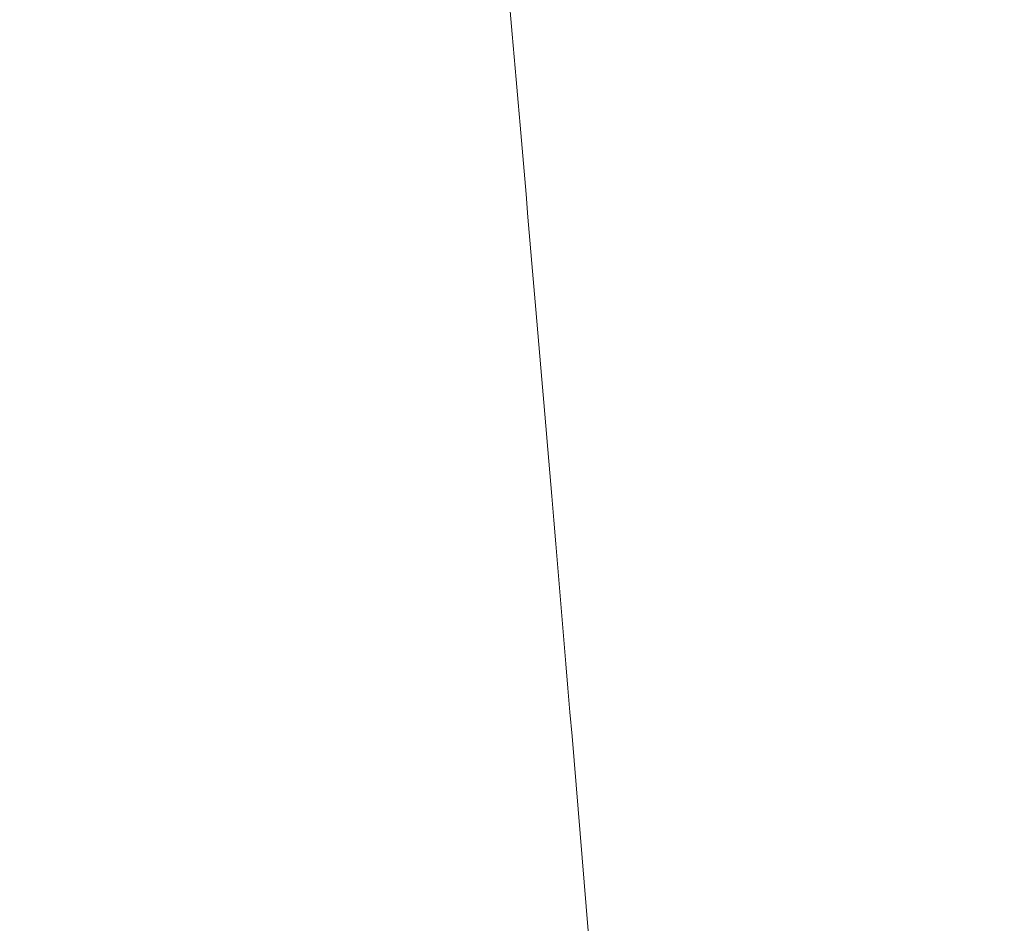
# Model space of a CAD drawing. Header units: inches. Extents: x 1 to 109, y 1 to 85.
# Tile 737 of 1056: x 88.42 to 88.42219, y 24.49696 to 24.49898. Entities that reach past the tile are written whole.
import ezdxf

# ---------------------------------------------------------------- set-up
doc = ezdxf.new("R2010")
doc.units = ezdxf.units.IN
doc.header["$MEASUREMENT"] = 0

msp = doc.modelspace()

# ---------------------------------------------------------------- linework, layer by layer
at = {"color": 7, "linetype": 'Continuous', "lineweight": 15, "ltscale": 5}
for points in [[(88.4250923, 24.4341884), (88.4250028, 24.4360523), (88.4248222, 24.4398112), (88.4245367, 24.4454627), (88.4242395, 24.451134), (88.4239316, 24.4567788), (88.4236155, 24.4623489), (88.4232998, 24.4676916), (88.4229873, 24.4727715), (88.4226805, 24.4775614), (88.4223755, 24.4821258), (88.4220745, 24.486433), (88.4217739, 24.4905357), (88.4214761, 24.4943903), (88.421184, 24.497955), (88.420904, 24.501144), (88.4206387, 24.5039782), (88.420361, 24.5064731), (88.4200762, 24.5085857), (88.4197859, 24.510314), (88.4194927, 24.5116582), (88.4191929, 24.5126327), (88.4188886, 24.5132232), (88.4185757, 24.513425), (88.4182568, 24.5132068), (88.4179343, 24.512543), (88.4176172, 24.5114491), (88.417308, 24.5099428), (88.4170091, 24.5080482), (88.4167274, 24.5058364), (88.4164643, 24.5033537), (88.4162129, 24.5006182), (88.4159471, 24.4975625), (88.4156707, 24.4941712), (88.4153782, 24.4903796), (88.4150713, 24.486184), (88.4147516, 24.4815898), (88.4144276, 24.4767104), (88.4141021, 24.4715845), (88.4137778, 24.4662549), (88.4134634, 24.4608713), (88.4131611, 24.4554893), (88.4128726, 24.4501583), (88.4125939, 24.4448109), (88.4123258, 24.4394859), (88.4121558, 24.435945), (88.4120715, 24.4341884)], [(88.4283476, 24.4341884), (88.428258, 24.4360523), (88.4280774, 24.4398112), (88.4277919, 24.4454627), (88.4274947, 24.451134), (88.4271868, 24.4567788), (88.4268707, 24.4623489), (88.426555, 24.4676916), (88.4262425, 24.4727715), (88.4259357, 24.4775614), (88.4256307, 24.4821258), (88.4253297, 24.486433), (88.4250291, 24.4905357), (88.4247313, 24.4943903), (88.4244392, 24.497955), (88.4241592, 24.501144), (88.4238939, 24.5039782), (88.4236162, 24.5064731), (88.4233314, 24.5085857), (88.4230411, 24.510314), (88.422748, 24.5116582), (88.4224481, 24.5126327), (88.4221438, 24.5132232), (88.4218309, 24.513425), (88.421512, 24.5132068), (88.4211895, 24.512543), (88.4208725, 24.5114491), (88.4205633, 24.5099428), (88.4202643, 24.5080482), (88.4199826, 24.5058364), (88.4197195, 24.5033537), (88.4194681, 24.5006182), (88.4192023, 24.4975625), (88.4189259, 24.4941712), (88.4186335, 24.4903796), (88.4183265, 24.486184), (88.4180068, 24.4815898), (88.4176828, 24.4767104), (88.4173573, 24.4715845), (88.417033, 24.4662549), (88.4167186, 24.4608713), (88.4164163, 24.4554893), (88.4161278, 24.4501583), (88.4158491, 24.4448109), (88.415581, 24.4394859), (88.415411, 24.435945), (88.4153267, 24.4341884)]]:
    msp.add_open_spline(points, degree=3, knots=[0, 0, 0, 0, 0.022479, 0.045331, 0.068506, 0.091948, 0.115595, 0.139386, 0.161889, 0.184404, 0.206874, 0.229245, 0.25146, 0.274794, 0.297838, 0.320536, 0.342918, 0.365562, 0.38856, 0.410518, 0.432694, 0.455036, 0.47749, 0.5, 0.523873, 0.547679, 0.571351, 0.594825, 0.618042, 0.640943, 0.662202, 0.683327, 0.704778, 0.726531, 0.74854, 0.772107, 0.795844, 0.819687, 0.843568, 0.86742, 0.891176, 0.913429, 0.935486, 0.957297, 0.978816, 1, 1, 1, 1], dxfattribs=at)

doc.saveas('drawing.dxf')
